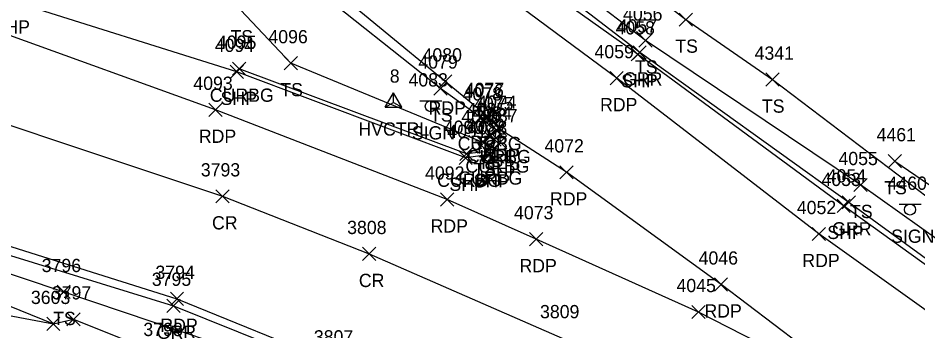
# Model space of a CAD drawing. Extents: x 1505656 to 1508446, y 700805 to 703031.
# Drawn here: x 1506908.6 to 1507044.6, y 701763.7 to 701810.9 of the extents above; entities that cross this region are included whole.
import ezdxf

# ---------------------------------------------------------------- set-up
doc = ezdxf.new("R2010")
doc.units = 0
for name, color, linetype in [('C_A', 7, 'Continuous'), ('C_I', 7, 'Continuous'), ('CPSM', 7, 'Continuous'), ('L_A', 7, 'Continuous'), ('L_I', 7, 'Continuous'), ('L_TIC', 7, 'Continuous'), ('LELB', 7, 'Continuous'), ('P_A', 7, 'Continuous'), ('P_I', 7, 'Continuous'), ('P_TIC', 7, 'Continuous'), ('PET', 7, 'Continuous'), ('PRC', 7, 'Continuous'), ('PSP', 7, 'Continuous'), ('R_A', 7, 'Continuous'), ('R_I', 7, 'Continuous'), ('R_TIC', 7, 'Continuous'), ('RC', 7, 'Continuous'), ('RGR', 7, 'Continuous'), ('S_A', 7, 'Continuous'), ('S_I', 7, 'Continuous'), ('SSGN', 7, 'Continuous')]:
    doc.layers.add(name, color=color, linetype=linetype)

msp = doc.modelspace()

# ---------------------------------------------------------------- linework, layer by layer
at = {"layer": 'CPSM'}
for p, q in [((1506964.13, 701797.46), (1506965.38, 701799.63)), ((1506966.63, 701797.46), (1506965.38, 701799.63)), ((1506965.38, 701798.18), (1506965.38, 701799.63)), ((1506964.13, 701797.46), (1506965.38, 701798.18)), ((1506965.38, 701798.18), (1506965.38, 701798.18)), ((1506965.38, 701798.18), (1506966.63, 701797.46)), ((1506964.13, 701797.46), (1506966.63, 701797.46))]:
    msp.add_line(p, q, dxfattribs=at)
at = {"layer": 'L_TIC'}
for points in [[(1507008.54, 701809.69), (1507010.54, 701811.69)], [(1507010.54, 701809.69), (1507008.54, 701811.69)], [(1507002.46, 701806.55), (1507004.46, 701808.55)], [(1507004.46, 701806.55), (1507002.46, 701808.55)], [(1506948.86, 701803.12), (1506950.86, 701805.12)], [(1506950.86, 701803.12), (1506948.86, 701805.12)], [(1507021.62, 701800.64), (1507023.62, 701802.64)], [(1507023.62, 701800.64), (1507021.62, 701802.64)], [(1506971.48, 701799.3), (1506973.48, 701801.3)], [(1506973.48, 701799.3), (1506971.48, 701801.3)], [(1506978.15, 701794.48), (1506980.15, 701796.48)], [(1506980.15, 701794.48), (1506978.15, 701796.48)], [(1506978.15, 701794.48), (1506980.15, 701796.48)], [(1506980.15, 701794.48), (1506978.15, 701796.48)], [(1506978.76, 701792.13), (1506980.76, 701794.13)], [(1506980.76, 701792.13), (1506978.76, 701794.13)], [(1506978.02, 701791.07), (1506980.02, 701793.07)], [(1506980.02, 701791.07), (1506978.02, 701793.07)], [(1507040.1, 701788.32), (1507042.1, 701790.32)], [(1507042.1, 701788.32), (1507040.1, 701790.32)], [(1507034.94, 701784.73), (1507036.94, 701786.73)], [(1507036.94, 701784.73), (1507034.94, 701786.73)], [(1506914.54, 701768.58), (1506916.54, 701770.58)], [(1506916.54, 701768.58), (1506914.54, 701770.58)], [(1506916.01, 701764.45), (1506918.01, 701766.45)], [(1506918.01, 701764.45), (1506916.01, 701766.45)], [(1506916.01, 701764.45), (1506918.01, 701766.45)], [(1506918.01, 701764.45), (1506916.01, 701766.45)], [(1506912.98, 701763.76), (1506914.98, 701765.76)], [(1506914.98, 701763.76), (1506912.98, 701765.76)], [(1506912.98, 701763.76), (1506914.98, 701765.76)], [(1506914.98, 701763.76), (1506912.98, 701765.76)]]:
    msp.add_lwpolyline(points, dxfattribs=at)
at = {"layer": 'LELB'}
for points in [[(1507070.39, 701756.85), (1507062.65, 701766.74), (1507035.94, 701785.73), (1507003.46, 701807.55), (1506985.45, 701821.27), (1506969.99, 701833.47), (1506956.98, 701845.36), (1506943.57, 701863.34), (1506931.46, 701884.5), (1506922.5, 701904.87), (1506918.24, 701922.45), (1506914.46, 701946.57), (1506916.38, 701967.92), (1506918.34, 701992.98), (1506925.22, 702017.51), (1506939.88, 702047.41), (1506952.89, 702067.91), (1506974.48, 702090.87), (1506998.42, 702112.89), (1507027.57, 702130.65), (1507049.74, 702145.16)], [(1506976.55, 702082.74), (1506962.58, 702066.78), (1506948.82, 702048.86), (1506937.32, 702030.62), (1506928.97, 702011.44), (1506924.75, 701991.39), (1506922.05, 701967.9), (1506922.32, 701944.51), (1506926.8, 701921.46), (1506932.43, 701898.62), (1506943.35, 701875.33), (1506959.66, 701854.04), (1506977.72, 701835.42), (1506996.18, 701821.09), (1507009.54, 701810.69), (1507022.62, 701801.64), (1507057.71, 701775.1), (1507073.71, 701768.8)], [(1506979.15, 701795.48), (1506979.76, 701793.13), (1506979.02, 701792.07), (1506949.86, 701804.12), (1506942.33, 701812.11), (1506909.34, 701821.87), (1506879.86, 701828.82), (1506868.82, 701835.26), (1506868.59, 701847.49), (1506869.76, 701869.2), (1506870.45, 701887.12), (1506878.8, 701915.72), (1506885.82, 701936.37)], [(1506979.15, 701795.48), (1506972.48, 701800.3), (1506952.29, 701816.36), (1506938.64, 701828.42), (1506919.64, 701845.63), (1506910.22, 701858.38), (1506903.46, 701869.46), (1506896.31, 701889.92), (1506889.98, 701908.34), (1506885.82, 701936.37)], [(1506800.37, 701797.23), (1506837.5, 701789.66), (1506872.57, 701779.99), (1506888.27, 701777.13), (1506896.49, 701775.98), (1506915.54, 701769.58), (1506955.58, 701756.1), (1506981.59, 701744.64), (1507004.89, 701732.93), (1507033.93, 701716.87), (1507075.08, 701690.04), (1507096.48, 701678.33), (1507134.73, 701654.11), (1507144.57, 701644.08), (1507157.62, 701629.16), (1507171.15, 701621.36), (1507203.37, 701598.11), (1507252.67, 701568.12)], [(1507041.1, 701789.32), (1507056.85, 701778.59), (1507070.96, 701772.16), (1507094.91, 701774.35), (1507103.45, 701773.98), (1507111.24, 701758.86), (1507128.62, 701756.88), (1507143.33, 701757.85), (1507156.85, 701758.29), (1507163.71, 701760.1), (1507172.65, 701760.07), (1507182.3, 701761.14)], [(1506805.56, 701765.16), (1506832.94, 701769.44), (1506867.92, 701769.5), (1506883.33, 701771.09), (1506894.98, 701772.46), (1506913.98, 701764.76)], [(1506680.82, 701728.21), (1506692.94, 701735.59), (1506713.63, 701741.79), (1506745.07, 701745.31), (1506774.91, 701751.63), (1506806.97, 701754.83), (1506833.86, 701760.31), (1506868.45, 701762.9), (1506895.77, 701768.2), (1506913.98, 701764.76), (1506917.01, 701765.45)], [(1506917.01, 701765.45), (1506930.84, 701759.92), (1506954.44, 701753.35), (1506980.74, 701742.4), (1507003.74, 701731.44), (1507033.93, 701716.87)]]:
    msp.add_lwpolyline(points, dxfattribs=at)
at = {"layer": 'P_TIC'}
for points in [[(1507001.26, 701804.46), (1507003.26, 701806.46)], [(1507003.26, 701804.46), (1507001.26, 701806.46)], [(1506940.71, 701801.81), (1506942.71, 701803.81)], [(1506942.71, 701801.81), (1506940.71, 701803.81)], [(1506972.18, 701800.37), (1506974.18, 701802.37)], [(1506974.18, 701800.37), (1506972.18, 701802.37)], [(1506998.09, 701800.86), (1507000.09, 701802.86)], [(1507000.09, 701800.86), (1506998.09, 701802.86)], [(1506937.47, 701796.09), (1506939.47, 701798.09)], [(1506939.47, 701796.09), (1506937.47, 701798.09)], [(1506978.48, 701795.17), (1506980.48, 701797.17)], [(1506980.48, 701795.17), (1506978.48, 701797.17)], [(1506980.36, 701793.23), (1506982.36, 701795.23)], [(1506982.36, 701793.23), (1506980.36, 701795.23)], [(1506980.36, 701793.23), (1506982.36, 701795.23)], [(1506982.36, 701793.23), (1506980.36, 701795.23)], [(1506980.5, 701791.2), (1506982.5, 701793.2)], [(1506982.5, 701791.2), (1506980.5, 701793.2)], [(1506975.28, 701788.84), (1506977.28, 701790.84)], [(1506977.28, 701788.84), (1506975.28, 701790.84)], [(1506978.94, 701789.35), (1506980.94, 701791.35)], [(1506980.94, 701789.35), (1506978.94, 701791.35)], [(1506990.52, 701786.64), (1506992.52, 701788.64)], [(1506992.52, 701786.64), (1506990.52, 701788.64)], [(1506938.52, 701783.02), (1506940.52, 701785.02)], [(1506940.52, 701783.02), (1506938.52, 701785.02)], [(1506972.48, 701782.54), (1506974.48, 701784.54)], [(1506974.48, 701782.54), (1506972.48, 701784.54)], [(1507032.38, 701781.57), (1507034.38, 701783.57)], [(1507034.38, 701781.57), (1507032.38, 701783.57)], [(1506985.91, 701776.55), (1506987.91, 701778.55)], [(1506987.91, 701776.55), (1506985.91, 701778.55)], [(1507028.65, 701777.33), (1507030.65, 701779.33)], [(1507030.65, 701777.33), (1507028.65, 701779.33)], [(1506960.71, 701774.32), (1506962.71, 701776.32)], [(1506962.71, 701774.32), (1506960.71, 701776.32)], [(1507013.86, 701769.71), (1507015.86, 701771.71)], [(1507015.86, 701769.71), (1507013.86, 701771.71)], [(1506931.66, 701767.55), (1506933.66, 701769.55)], [(1506933.66, 701767.55), (1506931.66, 701769.55)], [(1507010.47, 701765.55), (1507012.47, 701767.55)], [(1507012.47, 701765.55), (1507010.47, 701767.55)]]:
    msp.add_lwpolyline(points, dxfattribs=at)
at = {"layer": 'PET'}
for points in [[(1507038.74, 701752.58), (1507014.86, 701770.71), (1506991.52, 701787.64), (1506981.36, 701794.23), (1506979.48, 701796.17), (1506973.18, 701801.37), (1506953.34, 701817.7), (1506940.17, 701829.7), (1506923.68, 701848.65), (1506908.36, 701872.25), (1506900.07, 701892.24), (1506893.85, 701912.08), (1506888.56, 701936.91), (1506887.76, 701946.07), (1506883.68, 701946.31)], [(1507185.41, 701663.24), (1507157.86, 701683.88), (1507134.26, 701700.9), (1507101.17, 701725.57), (1507071.65, 701747.17), (1507056.76, 701758.96), (1507029.65, 701778.33), (1506999.09, 701801.86), (1506979.32, 701816.55), (1506965.68, 701828.93), (1506953.66, 701840.39), (1506943.16, 701853.23), (1506938.46, 701859.29), (1506925.47, 701881.22), (1506916.36, 701902.65), (1506912.11, 701920.69), (1506908.75, 701945.66)], [(1507378.59, 701528.73), (1507351.16, 701547.4), (1507314.88, 701572.26), (1507294.11, 701586.22), (1507256.28, 701612.27), (1507223.68, 701635.26), (1507191.52, 701659.04), (1507185.41, 701663.24), (1507156.11, 701681.55), (1507130.98, 701696.87), (1507096.16, 701719.91), (1507064.32, 701737.66), (1507038.74, 701752.58), (1507011.47, 701766.55), (1506986.91, 701777.55), (1506973.48, 701783.54), (1506938.47, 701797.09), (1506905.53, 701808.93), (1506877.58, 701817.04), (1506846.41, 701824.78), (1506827.4, 701828.82), (1506804.26, 701834.04), (1506782.21, 701837.88), (1506762.06, 701842.49)], [(1506801.05, 701801.39), (1506837.91, 701794.78), (1506879.07, 701785.39), (1506932.66, 701768.55), (1506956.68, 701758.8), (1506982.34, 701747.55), (1507006.13, 701735.19), (1507038.05, 701718.89), (1507049.9, 701711.66), (1507082.1, 701692.15), (1507099.13, 701680.84), (1507137.17, 701655.93), (1507148.98, 701647.97), (1507175.67, 701630.1), (1507210, 701607.35), (1507255.64, 701576.09)]]:
    msp.add_lwpolyline(points, dxfattribs=at)
at = {"layer": 'PRC'}
msp.add_lwpolyline([(1506542.56, 701811.26), (1506583.46, 701819.16), (1506611.92, 701823.04), (1506639.63, 701825.58), (1506682.36, 701827.38), (1506720.71, 701826.61), (1506759.11, 701825.09), (1506802.87, 701820.09), (1506841.69, 701813.28), (1506883.62, 701802.65), (1506939.52, 701784.02), (1506961.71, 701775.32), (1506990.86, 701762.61), (1507014.94, 701750.7), (1507047.18, 701733.31), (1507059.63, 701726.12), (1507093.71, 701705.34), (1507109.29, 701695.3), (1507149.33, 701669.46), (1507158.78, 701662.65), (1507185.01, 701645.13), (1507221.62, 701620.55), (1507265.06, 701591.23)], dxfattribs=at)
at = {"layer": 'PSP'}
for points in [[(1506981.36, 701794.23), (1506981.5, 701792.2), (1506979.94, 701790.35), (1506976.28, 701789.84), (1506941.71, 701802.81), (1506907.4, 701813.59), (1506878.54, 701821.86), (1506847.67, 701829.66)], [(1507382.73, 701533.52), (1507354.73, 701552.72), (1507319.48, 701577.3), (1507297.42, 701590.8), (1507259.58, 701616.5), (1507227.21, 701639.99), (1507194.31, 701663.43), (1507160.97, 701687.92), (1507137.4, 701705.45), (1507106.21, 701729.57), (1507075.31, 701752.35), (1507059.92, 701763.53), (1507033.38, 701782.57), (1507002.26, 701805.46), (1506985.6, 701817.32), (1506980.95, 701818.44), (1506978.16, 701819.92), (1506965.68, 701828.93)]]:
    msp.add_lwpolyline(points, dxfattribs=at)
at = {"layer": 'R_TIC'}
for points in [[(1507001.57, 701804.74), (1507003.57, 701806.74)], [(1507003.57, 701804.74), (1507001.57, 701806.74)], [(1506941.04, 701802.29), (1506943.04, 701804.29)], [(1506943.04, 701802.29), (1506941.04, 701804.29)], [(1506978.48, 701794.99), (1506980.48, 701796.99)], [(1506980.48, 701794.99), (1506978.48, 701796.99)], [(1506979.88, 701793.02), (1506981.88, 701795.02)], [(1506981.88, 701793.02), (1506979.88, 701795.02)], [(1506979.88, 701793.02), (1506981.88, 701795.02)], [(1506981.88, 701793.02), (1506979.88, 701795.02)], [(1506979.65, 701791.59), (1506981.65, 701793.59)], [(1506981.65, 701791.59), (1506979.65, 701793.59)], [(1506975.39, 701789.45), (1506977.39, 701791.45)], [(1506977.39, 701789.45), (1506975.39, 701791.45)], [(1506978.57, 701789.78), (1506980.57, 701791.78)], [(1506980.57, 701789.78), (1506978.57, 701791.78)], [(1507033.17, 701782.11), (1507035.17, 701784.11)], [(1507035.17, 701782.11), (1507033.17, 701784.11)], [(1506931.12, 701766.5), (1506933.12, 701768.5)], [(1506933.12, 701766.5), (1506931.12, 701768.5)]]:
    msp.add_lwpolyline(points, dxfattribs=at)
at = {"layer": 'RC'}
for points in [[(1506980.88, 701794.02), (1506980.65, 701792.59), (1506979.57, 701790.78), (1506976.39, 701790.45), (1506942.04, 701803.29)], [(1506980.88, 701794.02), (1506979.48, 701795.99)]]:
    msp.add_lwpolyline(points, dxfattribs=at)
at = {"layer": 'RGR'}
for points in [[(1507227.45, 701640.36), (1507194.99, 701663.85), (1507161.55, 701688.44), (1507138.14, 701706.13), (1507106.59, 701729.79), (1507075.62, 701752.8), (1507070.39, 701756.85), (1507060.42, 701763.95), (1507034.17, 701783.11), (1507002.57, 701805.74), (1506984.46, 701819.69), (1506968.23, 701831.7), (1506955.4, 701842.08), (1506939.7, 701860.25), (1506926.72, 701881.84), (1506918.29, 701903.26), (1506913.3, 701921.19), (1506910.1, 701945.77)], [(1506551.24, 701797.84), (1506571.59, 701801.36), (1506614.43, 701805.89), (1506642.25, 701806.94), (1506685.18, 701808.53), (1506719.99, 701808.29), (1506758.76, 701805.83), (1506800.88, 701800.84), (1506837.73, 701793.83), (1506878.73, 701783.93), (1506932.12, 701767.5), (1506956.3, 701757.77), (1506981.82, 701746.54), (1507005.68, 701734.48), (1507036.84, 701717.62), (1507049.28, 701710.58), (1507081.07, 701691.67), (1507098.39, 701680.19), (1507136.76, 701655.28), (1507148.64, 701647.4), (1507175.49, 701629.55), (1507209.72, 701606.66), (1507254.7, 701574.39), (1507264.03, 701565.84)]]:
    msp.add_lwpolyline(points, dxfattribs=at)
at = {"layer": 'SSGN'}
for p, q in [((1506969.35, 701798.45), (1506972.68, 701798.45)), ((1506971, 701797.62), (1506971, 701797.62)), ((1507041.78, 701782.85), (1507045.11, 701782.85)), ((1507043.42, 701782.02), (1507043.42, 701782.02))]:
    msp.add_line(p, q, dxfattribs=at)
for centre in [(1506971, 701797.62), (1507043.42, 701782.02)]:
    msp.add_circle(centre, 0.833, dxfattribs=at)

# ---------------------------------------------------------------- texts
at = {"layer": 'C_A'}
msp.add_text('HVCTRL', height=2, dxfattribs=at).set_placement((1506960.07, 701793.18))
at = {"layer": 'C_I'}
msp.add_text('8', height=2, dxfattribs=at).set_placement((1506964.81, 701801.18))
at = {"layer": 'L_A'}
for p in [(1506940.74, 701807.11), (1507007.95, 701805.69), (1507001.86, 701802.55), (1506948.27, 701799.12), (1507021.03, 701796.64), (1506970.89, 701795.3), (1506977.56, 701790.48), (1506977.56, 701790.48), (1506978.17, 701788.13), (1506977.43, 701787.07), (1507039.51, 701784.32), (1507034.35, 701780.73), (1506913.95, 701764.58)]:
    msp.add_text('TS', height=2, dxfattribs=at).set_placement(p)
at = {"layer": 'L_I'}
for s, p in [('4056', (1507000.06, 701810.55)), ('4096', (1506946.47, 701807.12)), ('4341', (1507019.93, 701804.64)), ('4079', (1506969.13, 701803.3)), ('4078', (1506975.81, 701798.48)), ('4078', (1506975.81, 701798.48)), ('4085', (1506976.42, 701796.13)), ('4086', (1506975.62, 701795.07)), ('4461', (1507038.36, 701792.32)), ('4055', (1507032.6, 701788.73)), ('3796', (1506912.22, 701772.58)), ('3797', (1506913.75, 701768.45)), ('3797', (1506913.75, 701768.45)), ('3603', (1506910.59, 701767.76)), ('3603', (1506910.59, 701767.76)), ('3798', (1506927.58, 701762.92))]:
    msp.add_text(s, height=2, dxfattribs=at).set_placement(p)
at = {"layer": 'P_A'}
for s, p in [('SHP', (1506904.94, 701808.59)), ('SHP', (1506999.79, 701800.46)), ('SHP', (1506939.24, 701797.81)), ('RDP', (1506970.67, 701796.37)), ('RDP', (1506996.58, 701796.86)), ('RDP', (1506935.96, 701792.09)), ('RDP', (1506976.97, 701791.17)), ('SHP', (1506978.9, 701789.23)), ('RDP', (1506978.85, 701789.23)), ('SHP', (1506979.04, 701787.2)), ('SHP', (1506973.81, 701784.84)), ('SHP', (1506977.48, 701785.35)), ('RDP', (1506989.01, 701782.64)), ('CR', (1506937.95, 701779.02)), ('RDP', (1506970.97, 701778.54)), ('SHP', (1507030.91, 701777.57)), ('RDP', (1506984.4, 701772.55)), ('RDP', (1507027.14, 701773.33)), ('CR', (1506960.14, 701770.32)), ('RDP', (1507012.35, 701765.71)), ('RDP', (1506930.15, 701763.55))]:
    msp.add_text(s, height=2, dxfattribs=at).set_placement(p)
at = {"layer": 'P_I'}
for s, p in [('4058', (1506998.92, 701808.46)), ('4094', (1506938.37, 701805.81)), ('4080', (1506969.76, 701804.37)), ('4059', (1506995.74, 701804.86)), ('4093', (1506935.13, 701800.09)), ('4077', (1506976.15, 701799.17)), ('4074', (1506978.02, 701797.23)), ('4074', (1506978.02, 701797.23)), ('4087', (1506978.16, 701795.2)), ('4091', (1506973.51, 701792.84)), ('4088', (1506976.61, 701793.35)), ('4072', (1506988.18, 701790.64)), ('3793', (1506936.26, 701787.02)), ('4092', (1506970.14, 701786.54)), ('4053', (1507030.04, 701785.57)), ('4052', (1507026.31, 701781.33)), ('4073', (1506983.58, 701780.55)), ('3808', (1506958.37, 701778.32)), ('4046', (1507011.47, 701773.71)), ('3794', (1506929.4, 701771.55)), ('4045', (1507008.13, 701769.55)), ('3809', (1506987.51, 701765.61)), ('3807', (1506953.34, 701761.8))]:
    msp.add_text(s, height=2, dxfattribs=at).set_placement(p)
at = {"layer": 'R_A'}
for s, p in [('GRR', (1507000.06, 701800.74)), ('CURBG', (1506937.62, 701798.29)), ('CURBG', (1506975.07, 701790.99)), ('CURBG', (1506976.46, 701789.02)), ('CURBG', (1506976.46, 701789.02)), ('CURBG', (1506976.24, 701787.59)), ('CURBG', (1506971.97, 701785.45)), ('CURBG', (1506975.16, 701785.78)), ('GRR', (1507031.65, 701778.11)), ('GRR', (1506929.6, 701762.5))]:
    msp.add_text(s, height=2, dxfattribs=at).set_placement(p)
at = {"layer": 'R_I'}
for s, p in [('4057', (1506999.24, 701808.74)), ('4095', (1506938.7, 701806.29)), ('4076', (1506976.09, 701798.99)), ('4075', (1506977.54, 701797.02)), ('4075', (1506977.54, 701797.02)), ('4084', (1506977.32, 701795.59)), ('4090', (1506972.97, 701793.45)), ('4089', (1506976.23, 701793.78)), ('4054', (1507030.83, 701786.11)), ('3795', (1506928.86, 701770.5))]:
    msp.add_text(s, height=2, dxfattribs=at).set_placement(p)
at = {"layer": 'S_A'}
for p in [(1506968.14, 701792.6), (1507040.56, 701777)]:
    msp.add_text('SIGN', height=2, dxfattribs=at).set_placement(p)
at = {"layer": 'S_I'}
for s, p in [('4083', (1506967.64, 701800.6)), ('4460', (1507040.01, 701785))]:
    msp.add_text(s, height=2, dxfattribs=at).set_placement(p)

doc.saveas('drawing.dxf')
